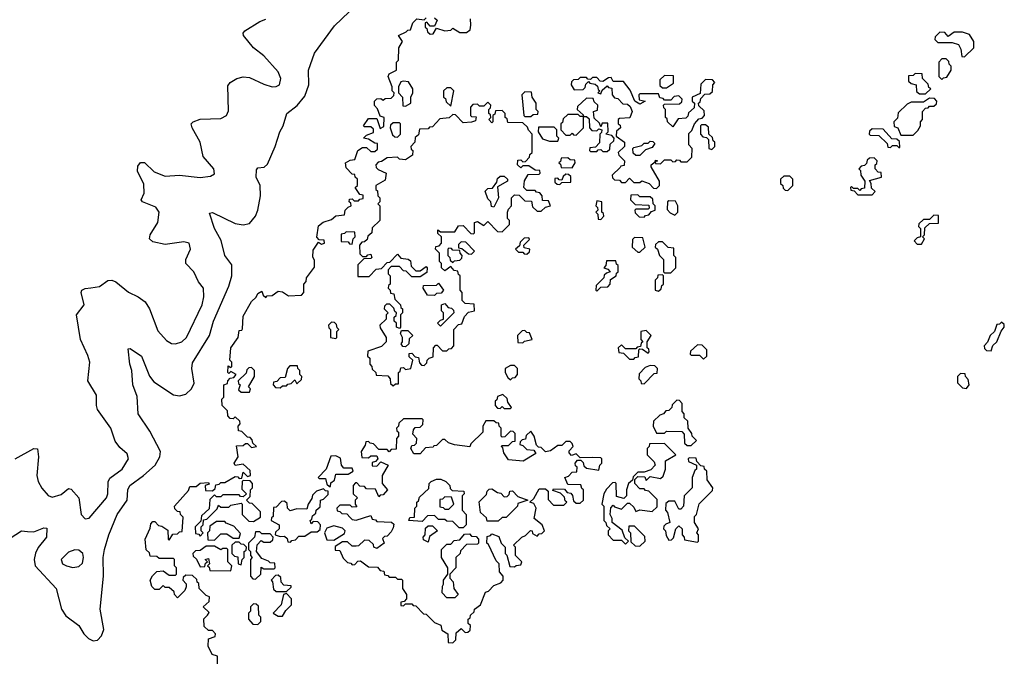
# Model space of a CAD drawing. Extents: x 2494118 to 2687960, y 757339 to 915227.
# Tile 362 of 364: x 2661837 to 2666628, y 909115 to 912211. Entities that reach past the tile are written whole.
import ezdxf

# ---------------------------------------------------------------- set-up
doc = ezdxf.new("R2010")
doc.units = 0

msp = doc.modelspace()

# ---------------------------------------------------------------- linework, layer by layer
at = {"layer": '0CON20XD'}
for points in [[(2661789.8, 909690.2), (2661845, 909724.4), (2661875, 909721.8), (2661905, 909721.1), (2661955, 909739.6), (2661968.3, 909738.3), (2661967.9, 909695), (2661926, 909644), (2661913.6, 909616.4), (2661906.7, 909585), (2661912.5, 909555), (2662014.1, 909445), (2662040.6, 909345), (2662061.2, 909311.2), (2662124.6, 909265), (2662149.2, 909225), (2662172, 909202), (2662195, 909190.5), (2662215, 909193.4), (2662235.2, 909214.9), (2662245.6, 909245), (2662228.4, 909345), (2662244.2, 909504.2), (2662242.5, 909595), (2662248.9, 909635), (2662270.3, 909705), (2662311.4, 909805), (2662359.2, 909875), (2662363.9, 909925), (2662372.3, 909945), (2662439.5, 909995), (2662496.6, 910045), (2662518.9, 910085), (2662521.8, 910111.8), (2662469.7, 910209.7), (2662413.5, 910295), (2662409.3, 910379.3), (2662386.7, 910435), (2662382.7, 910505), (2662372.9, 910535), (2662365, 910610), (2662375, 910612.5), (2662429.2, 910575), (2662467.8, 910477.8), (2662490, 910450), (2662585, 910386.8), (2662615, 910381.5), (2662645, 910389.6), (2662672.9, 910415), (2662686.2, 910443.8), (2662673.8, 910515), (2662677.1, 910542.9), (2662760.3, 910675), (2662779.7, 910745), (2662854.7, 910915), (2662870, 910965), (2662869.6, 911019.6), (2662835.7, 911065), (2662817.4, 911137.4), (2662784.5, 911195), (2662760.4, 911269.5), (2662775, 911273.8), (2662885, 911220), (2662925, 911213.2), (2662955, 911220.5), (2662983.9, 911256.1), (2662995.6, 911284.3), (2663008, 911355), (2663006.4, 911405), (2662987.8, 911445), (2662989.2, 911480.8), (2662995, 911490), (2663025.8, 911494.2), (2663042.3, 911507.7), (2663080, 911595), (2663102.2, 911665), (2663119.2, 911695), (2663137.5, 911755), (2663187, 911793), (2663225, 911839.4), (2663243.2, 911895), (2663241.5, 911965), (2663272.1, 912047.9), (2663369, 912181), (2663440.2, 912249.8)], [(2661815, 910074.7), (2661905, 910125.4), (2661923.4, 910123.4), (2661927.6, 910085), (2661919.6, 909995), (2661927.1, 909965), (2661945, 909933.3), (2661975, 909896.9), (2661995, 909888.8), (2662038.8, 909901.2), (2662075, 909931.4), (2662087.6, 909927.6), (2662123.9, 909885), (2662136.2, 909805), (2662155, 909783.8), (2662175, 909786), (2662258.6, 909885), (2662265.2, 909905), (2662267.2, 909962.8), (2662275, 909981.8), (2662335, 910025.9), (2662367.1, 910075), (2662360, 910100), (2662325, 910130.8), (2662301.9, 910161.9), (2662280, 910225), (2662215.9, 910315), (2662210, 910335), (2662211.1, 910385), (2662168.8, 910455), (2662177.4, 910545), (2662168.3, 910578.3), (2662132.9, 910655), (2662113.6, 910775), (2662150.5, 910825), (2662135.4, 910885), (2662138.9, 910895), (2662156.2, 910903.8), (2662183.2, 910906.7), (2662225.9, 910914.1), (2662265, 910942.5), (2662285, 910943.6), (2662305, 910935.5), (2662366.6, 910886.6), (2662413.6, 910863.6), (2662448.1, 910838.1), (2662467.9, 910805), (2662508.5, 910698.5), (2662551, 910651), (2662575, 910636.7), (2662595, 910634.1), (2662625.9, 910644.1), (2662648, 910665), (2662725, 910824.4), (2662732.7, 910862.7), (2662731.2, 910905), (2662706.6, 910936.6), (2662684.7, 910985), (2662645.3, 911025), (2662645.3, 911045), (2662668.2, 911095), (2662661.4, 911125), (2662635, 911130.3), (2662545, 911117.5), (2662485, 911131.5), (2662468.1, 911145), (2662472.3, 911165), (2662508.9, 911225), (2662515.9, 911275), (2662499.2, 911299.2), (2662434, 911325), (2662428.5, 911335), (2662442.5, 911367.5), (2662441, 911411), (2662410.5, 911475), (2662411.9, 911498.1), (2662425, 911517.3), (2662445, 911516.2), (2662491.4, 911471.4), (2662545, 911450.3), (2662615.2, 911454.8), (2662715, 911443.7), (2662765, 911450), (2662785, 911461.2), (2662781.1, 911485), (2662730.5, 911545), (2662715.6, 911615.6), (2662675.4, 911685), (2662671.1, 911705), (2662680.8, 911715), (2662715, 911727.9), (2662815, 911730.8), (2662843.6, 911745), (2662852.3, 911767.6), (2662850.4, 911889.6), (2662860.8, 911905), (2662894.3, 911925.7), (2662925, 911932.4), (2662955, 911930), (2663025, 911896.9), (2663065, 911885.3), (2663085, 911885.4), (2663100.9, 911895), (2663107.7, 911925), (2663095, 911957.3), (2663025, 912035.4), (2662974, 912074), (2662925.4, 912135), (2662924.5, 912145), (2662932.9, 912157.1), (2663005, 912201.9), (2663035, 912212.9)], [(2662800, 909065), (2662800, 909115), (2662773.6, 909123.6), (2662753.3, 909165), (2662755, 909200), (2662788.3, 909211.7), (2662790, 909225), (2662775, 909240), (2662755, 909240), (2662735, 909260), (2662733.6, 909296.4), (2662750, 909315), (2662758.3, 909328.3), (2662730, 909355), (2662758.3, 909381.7), (2662760, 909405), (2662745, 909410), (2662710, 909445), (2662708.3, 909468.3), (2662700, 909475), (2662698.3, 909488.3), (2662678.3, 909508.3), (2662645, 909510), (2662631.7, 909498.3), (2662630, 909485), (2662647, 909467), (2662647, 909453), (2662640, 909435), (2662605, 909400), (2662590, 909415), (2662588.3, 909428.3), (2662565, 909450), (2662545, 909450), (2662535, 909460), (2662515, 909440), (2662495, 909440), (2662480, 909455), (2662472.5, 909485), (2662483.6, 909506.4), (2662505, 909527.5), (2662535, 909530), (2662565, 909510), (2662595, 909510), (2662600, 909515), (2662600, 909545), (2662590, 909555), (2662590, 909585), (2662585, 909590), (2662515, 909590), (2662505, 909600), (2662471.7, 909601.7), (2662468.3, 909618.3), (2662453, 909633), (2662447.5, 909685), (2662471.7, 909738.3), (2662475, 909760), (2662485, 909770), (2662495, 909770), (2662511.7, 909751.7), (2662528.3, 909748.3), (2662558.3, 909728.3), (2662560, 909685), (2662565, 909680), (2662581.7, 909708.3), (2662605, 909710), (2662615, 909720), (2662628.3, 909721.7), (2662631.7, 909791.7), (2662620, 909805), (2662618.3, 909818.3), (2662605, 909820), (2662591.7, 909831.7), (2662590, 909845), (2662658.3, 909921.7), (2662665, 909940), (2662695, 909940), (2662715, 909956.7), (2662755, 909960), (2662758.3, 909951.7), (2662740, 909945), (2662741.7, 909921.7), (2662775, 909920), (2662788.3, 909931.7), (2662791.7, 909948.3), (2662808.3, 909951.7), (2662815, 909960), (2662835, 909960), (2662885, 909990), (2662898.3, 909988.3), (2662905, 909980), (2662918.3, 909981.7), (2662925, 910010), (2662945, 909990), (2662960, 909995), (2662958.3, 910018.3), (2662925, 910050), (2662885, 910042.5), (2662880, 910055), (2662900, 910085), (2662891.7, 910138.3), (2662925, 910140), (2662935, 910150), (2662945, 910150), (2662965, 910130), (2662990, 910135), (2662971.7, 910151.7), (2662968.3, 910168.3), (2662958.3, 910178.3), (2662945, 910180), (2662918.3, 910208.3), (2662901.7, 910211.7), (2662900, 910235), (2662910, 910245), (2662908.3, 910258.3), (2662885, 910280), (2662875, 910270), (2662861.7, 910271.7), (2662850, 910285), (2662848.3, 910308.3), (2662822.5, 910335), (2662820, 910365), (2662830, 910375), (2662830, 910435), (2662848.3, 910441.7), (2662850, 910455), (2662861.7, 910468.3), (2662878.3, 910471.7), (2662890, 910485), (2662865, 910500), (2662855, 910490), (2662850, 910495), (2662851.7, 910528.3), (2662865, 910520), (2662870, 910525), (2662870, 910545), (2662860, 910555), (2662864.2, 910615), (2662900, 910665), (2662905, 910700), (2662918.3, 910701.7), (2662921.7, 910708.3), (2662925, 910770), (2662965, 910840), (2662988.3, 910861.7), (2662995, 910880), (2663015, 910890), (2663021.7, 910871.7), (2663035, 910860), (2663041.7, 910868.3), (2663065, 910870), (2663095, 910890), (2663115, 910887.5), (2663145, 910867.5), (2663208.3, 910871.7), (2663220, 910885), (2663220, 910925), (2663231.7, 910938.3), (2663232.5, 910955), (2663271.7, 911008.3), (2663271.7, 911041.7), (2663263.6, 911056.4), (2663265, 911090), (2663291.7, 911128.3), (2663305, 911120), (2663320, 911125), (2663318.3, 911138.3), (2663295, 911140), (2663283, 911153), (2663291.7, 911208.3), (2663313, 911227), (2663355, 911240), (2663375, 911257.5), (2663418.3, 911261.7), (2663420, 911285), (2663435, 911300), (2663450, 911305), (2663448.3, 911318.3), (2663440, 911325), (2663441.7, 911338.3), (2663455, 911340), (2663465, 911330), (2663485, 911330), (2663491.7, 911338.3), (2663508.3, 911341.7), (2663508.3, 911358.3), (2663491.7, 911361.7), (2663470, 911395), (2663480, 911405), (2663480, 911435), (2663470, 911445), (2663468.3, 911458.3), (2663455, 911460), (2663425, 911490), (2663422.5, 911515), (2663445, 911527.5), (2663468.3, 911531.7), (2663482.5, 911575), (2663505, 911590), (2663525, 911590), (2663545, 911570), (2663565, 911570), (2663578.3, 911581.7), (2663578.3, 911608.3), (2663565, 911610), (2663535, 911630), (2663510, 911635), (2663525, 911650), (2663558.3, 911661.7), (2663558.3, 911678.3), (2663545, 911690), (2663515, 911690), (2663510, 911695), (2663535, 911730), (2663575, 911730), (2663591.7, 911681.7), (2663608.3, 911691.7), (2663610, 911735), (2663591.7, 911741.7), (2663578.3, 911778.3), (2663563.6, 911793.6), (2663563.3, 911815), (2663575, 911826.7), (2663595, 911827.5), (2663605, 911820), (2663615, 911827.5), (2663645, 911830), (2663658.3, 911841.7), (2663660, 911855), (2663650, 911865), (2663650, 911885), (2663630, 911935), (2663635, 911947.5), (2663670, 911965), (2663670, 912005), (2663680, 912015), (2663682.5, 912075), (2663700, 912105), (2663680, 912135), (2663718.3, 912151.7), (2663725, 912160), (2663738.3, 912161.7), (2663750, 912195), (2663770, 912215), (2663805, 912210), (2663815, 912220)], [(2663855, 912220), (2663868.3, 912208.3), (2663855, 912180), (2663835, 912180), (2663818.3, 912198.3), (2663810, 912195), (2663810, 912175), (2663818.3, 912168.3), (2663821.7, 912151.7), (2663835, 912140), (2663848.3, 912141.7), (2663865, 912170), (2663905, 912157.5), (2663935, 912160), (2663945, 912170), (2663978.3, 912148.3), (2664011.7, 912148.3), (2664028.3, 912161.7), (2664032.5, 912185), (2664030, 912215)], [(2666435, 912030), (2666480, 912075), (2666480, 912105), (2666458.3, 912138.3), (2666425, 912150), (2666385, 912150), (2666355, 912130), (2666338.3, 912148.3), (2666315, 912150), (2666291.7, 912128.3), (2666290, 912115), (2666305, 912100), (2666375, 912100), (2666405, 912090), (2666417, 912067), (2666421.7, 912031.7), (2666435, 912030)], [(2666325, 911920), (2666331.7, 911928.3), (2666348.3, 911931.7), (2666370, 911965), (2666370, 911985), (2666360, 911995), (2666358.3, 912008.3), (2666345, 912020), (2666325, 912020), (2666310, 912005), (2666310, 911935), (2666325, 911920)], [(2663715, 911790), (2663740, 911805), (2663740, 911835), (2663750, 911855), (2663750, 911875), (2663728.3, 911908.3), (2663705, 911912.5), (2663691.7, 911908.3), (2663680, 911885), (2663680, 911855), (2663700, 911835), (2663701.7, 911791.7), (2663715, 911790)], [(2664935, 911390), (2664950, 911405), (2664950, 911425), (2664910, 911495), (2664910, 911505), (2664930, 911520), (2664931.7, 911528.3), (2664940, 911525), (2664930, 911520), (2664931.7, 911511.7), (2664955, 911510), (2664975, 911530), (2665005, 911530), (2665015, 911520), (2665028.3, 911521.7), (2665035, 911530), (2665048.3, 911528.3), (2665055, 911520), (2665085, 911520), (2665108.3, 911541.7), (2665110, 911585), (2665092.5, 911602.5), (2665093, 911657), (2665108.3, 911671.7), (2665120, 911705), (2665131.7, 911718.3), (2665141.7, 911728.3), (2665158.3, 911731.7), (2665170, 911745), (2665168.3, 911768.3), (2665141.7, 911791.7), (2665140, 911805), (2665148.3, 911811.7), (2665151.7, 911828.3), (2665171.7, 911848.3), (2665195, 911850), (2665208.3, 911861.7), (2665210, 911895), (2665220, 911905), (2665208.3, 911918.3), (2665175, 911920), (2665151.7, 911898.3), (2665148.3, 911851.7), (2665110, 911835), (2665110, 911815), (2665120, 911805), (2665118.3, 911781.7), (2665091.7, 911758.3), (2665088.3, 911741.7), (2665078.3, 911731.7), (2665041.7, 911728.3), (2665015, 911690), (2664990, 911715), (2664988.3, 911728.3), (2664980, 911735), (2664980, 911775), (2664971.7, 911781.7), (2664970, 911795), (2664975, 911800), (2665048.3, 911801.7), (2665058.3, 911811.7), (2665060, 911825), (2665045, 911840), (2665021.7, 911838.3), (2665005, 911820), (2664975, 911820), (2664968.3, 911828.3), (2664951.7, 911831.7), (2664945, 911850), (2664855, 911850), (2664850, 911845), (2664851.7, 911821.7), (2664880, 911815), (2664855, 911800), (2664830, 911815), (2664808.3, 911868.3), (2664775, 911910), (2664725, 911910), (2664715, 911930), (2664701.7, 911928.3), (2664675, 911910), (2664661.7, 911911.7), (2664645, 911930), (2664625, 911930), (2664615, 911920), (2664601.7, 911921.7), (2664595, 911930), (2664565, 911930), (2664555, 911920), (2664531.7, 911918.3), (2664521.7, 911908.3), (2664520, 911895), (2664535, 911870), (2664578.3, 911871.7), (2664588.3, 911881.7), (2664591.7, 911898.3), (2664605, 911910), (2664611.7, 911901.7), (2664637.5, 911897.5), (2664648.3, 911888.3), (2664651.7, 911871.7), (2664660, 911865), (2664650, 911855), (2664665, 911850), (2664671.7, 911868.3), (2664695, 911890), (2664701.7, 911881.7), (2664718.3, 911878.3), (2664720, 911845), (2664731.7, 911831.7), (2664748.3, 911828.3), (2664771.7, 911801.7), (2664795, 911800), (2664808.3, 911788.3), (2664817.5, 911765), (2664806.4, 911733.6), (2664755, 911730), (2664750, 911725), (2664750, 911705), (2664758.3, 911698.3), (2664760, 911685), (2664741.7, 911668.3), (2664740, 911645), (2664780, 911615), (2664780, 911595), (2664750, 911565), (2664751.7, 911551.7), (2664780, 911525), (2664778.3, 911501.7), (2664761.7, 911498.3), (2664758.3, 911491.7), (2664720, 911455), (2664721.7, 911441.7), (2664731.7, 911431.7), (2664755, 911430), (2664765, 911420), (2664785, 911420), (2664805, 911440), (2664825, 911420), (2664855, 911420), (2664865, 911427.5), (2664900, 911415), (2664921.7, 911391.7), (2664935, 911390)], [(2664985, 911880), (2665018.3, 911901.7), (2665018.3, 911938.3), (2664975, 911940), (2664951.7, 911918.3), (2664951.7, 911891.7), (2664965, 911880), (2664985, 911880)], [(2666245, 911850), (2666270, 911875), (2666261.7, 911881.7), (2666258.3, 911898.3), (2666230, 911925), (2666228.3, 911948.3), (2666195, 911950), (2666185, 911940), (2666161.7, 911938.3), (2666161.7, 911911.7), (2666175, 911900), (2666200, 911895), (2666201.7, 911861.7), (2666215, 911850), (2666245, 911850)], [(2663935, 911790), (2663950, 911865), (2663935, 911880), (2663915, 911880), (2663900, 911865), (2663900, 911835), (2663908.3, 911828.3), (2663911.7, 911811.7), (2663935, 911790)], [(2664325, 911740), (2664335, 911750), (2664358.3, 911751.7), (2664360, 911765), (2664350, 911775), (2664350, 911805), (2664330, 911835), (2664328.3, 911858.3), (2664295, 911860), (2664280, 911845), (2664290, 911745), (2664295, 911740), (2664325, 911740)], [(2664695, 911570), (2664708.3, 911581.7), (2664710, 911605), (2664728.3, 911621.7), (2664730, 911635), (2664718.3, 911648.3), (2664690, 911655), (2664700, 911665), (2664698.3, 911708.3), (2664671.7, 911708.3), (2664665, 911690), (2664658.3, 911708.3), (2664631.7, 911731.7), (2664630, 911765), (2664648.3, 911771.7), (2664650, 911795), (2664631.7, 911811.7), (2664628.3, 911828.3), (2664595, 911830), (2664551.7, 911788.3), (2664550, 911775), (2664578.3, 911748.3), (2664580, 911740), (2664595, 911740), (2664608.3, 911728.3), (2664610, 911685), (2664621.7, 911671.7), (2664645, 911670), (2664655, 911680), (2664670, 911675), (2664668.3, 911661.7), (2664660, 911655), (2664658.3, 911611.7), (2664638.3, 911591.7), (2664611.7, 911588.3), (2664610, 911575), (2664615, 911570), (2664645, 911570), (2664651.7, 911578.3), (2664665, 911580), (2664675, 911570), (2664695, 911570)], [(2666185, 911650), (2666208.3, 911671.7), (2666220, 911695), (2666220, 911715), (2666230, 911725), (2666230, 911765), (2666245, 911780), (2666258.3, 911781.7), (2666265, 911790), (2666285, 911790), (2666298.3, 911801.7), (2666300, 911815), (2666288.3, 911828.3), (2666265, 911830), (2666235, 911810), (2666175, 911810), (2666155, 911800), (2666111.7, 911758.3), (2666108.3, 911731.7), (2666090, 911715), (2666091.7, 911691.7), (2666110, 911685), (2666125, 911650), (2666185, 911650)], [(2663655, 910430), (2663665, 910440), (2663680, 910440), (2663680, 910495), (2663688.3, 910501.7), (2663691.7, 910518.3), (2663705, 910520), (2663715, 910510), (2663740, 910515), (2663750, 910555), (2663731.7, 910571.7), (2663731.7, 910588.3), (2663745, 910590), (2663761.7, 910571.7), (2663778.3, 910568.3), (2663781.7, 910541.7), (2663791.7, 910531.7), (2663805, 910530), (2663818.3, 910541.7), (2663820, 910555), (2663830, 910565), (2663848.3, 910571.7), (2663850, 910615), (2663861.7, 910628.3), (2663868.3, 910628.3), (2663895, 910600), (2663915, 910600), (2663925, 910610), (2663938.3, 910611.7), (2663950, 910625), (2663950, 910705), (2663971.7, 910728.3), (2663988.3, 910731.7), (2664001.7, 910768.3), (2664021.7, 910788.3), (2664050, 910795), (2664048.3, 910828.3), (2664005, 910830), (2663990, 910845), (2663990, 910885), (2663980, 910895), (2663980, 910965), (2663971.7, 910971.7), (2663968.3, 910988.3), (2663951.7, 910991.7), (2663935, 911010), (2663905, 910990), (2663890, 911005), (2663890, 911025), (2663880, 911035), (2663880, 911075), (2663860, 911095), (2663861.7, 911108.3), (2663878.3, 911111.7), (2663890, 911125), (2663890, 911155), (2663871.7, 911171.7), (2663871.7, 911188.3), (2663885, 911180), (2663955, 911180), (2663971.7, 911208.3), (2663995, 911210), (2664031.7, 911171.7), (2664045, 911170), (2664050, 911175), (2664050, 911225), (2664065, 911230), (2664095, 911210), (2664115, 911230), (2664161.7, 911181.7), (2664185, 911180), (2664220, 911215), (2664220, 911235), (2664210, 911245), (2664210, 911275), (2664215, 911290), (2664230, 911305), (2664230, 911345), (2664245, 911360), (2664267, 911357), (2664295, 911330), (2664328.3, 911328.3), (2664331.7, 911301.7), (2664355, 911280), (2664375, 911280), (2664395, 911300), (2664420, 911305), (2664410, 911330), (2664381.7, 911331.7), (2664380, 911355), (2664368.3, 911368.3), (2664351.7, 911371.7), (2664345, 911380), (2664305, 911380), (2664290, 911395), (2664293, 911427), (2664311.7, 911458.3), (2664365, 911460), (2664370, 911465), (2664368.3, 911478.3), (2664345, 911480), (2664315, 911500), (2664285, 911500), (2664275, 911490), (2664260, 911505), (2664261.7, 911528.3), (2664275, 911530), (2664285, 911520), (2664298.3, 911521.7), (2664318.3, 911541.7), (2664320, 911555), (2664330, 911565), (2664330, 911655), (2664313, 911673), (2664308.3, 911688.3), (2664285, 911710), (2664211.7, 911711.7), (2664208.3, 911728.3), (2664200, 911735), (2664200, 911755), (2664185, 911770), (2664151.7, 911768.3), (2664148.3, 911751.7), (2664140, 911745), (2664140, 911715), (2664135, 911710), (2664120, 911725), (2664130, 911735), (2664128.3, 911748.3), (2664120, 911755), (2664120, 911775), (2664128.3, 911781.7), (2664130, 911795), (2664115, 911810), (2664095, 911790), (2664075, 911790), (2664065, 911800), (2664041.7, 911798.3), (2664030, 911785), (2664030, 911745), (2664035, 911740), (2664058.3, 911738.3), (2664055, 911720), (2664035, 911712.5), (2663995, 911710), (2663958.3, 911748.3), (2663945, 911750), (2663927, 911733), (2663881.7, 911728.3), (2663845, 911690), (2663831.7, 911688.3), (2663825, 911680), (2663781.7, 911678.3), (2663778.3, 911651.7), (2663761.7, 911638.3), (2663760, 911615), (2663740, 911595), (2663741.7, 911581.7), (2663750, 911575), (2663748.3, 911551.7), (2663715, 911530), (2663685, 911532.5), (2663675, 911542.5), (2663625, 911540), (2663598.3, 911521.7), (2663581.7, 911518.3), (2663570, 911505), (2663571.7, 911491.7), (2663581.7, 911481.7), (2663620, 911465), (2663615, 911430), (2663570, 911405), (2663570, 911385), (2663578.3, 911378.3), (2663580, 911355), (2663590, 911345), (2663590, 911325), (2663580, 911315), (2663590, 911305), (2663590, 911235), (2663551.7, 911198.3), (2663550, 911175), (2663531.7, 911158.3), (2663528.3, 911141.7), (2663515, 911130), (2663501.7, 911128.3), (2663490, 911115), (2663491.7, 911071.7), (2663505, 911060), (2663525, 911060), (2663531.7, 911068.3), (2663545, 911070), (2663550, 911055), (2663545, 911050), (2663511.7, 911048.3), (2663481.7, 911018.3), (2663481.7, 910961.7), (2663538.3, 910961.7), (2663571.7, 910998.3), (2663598.3, 911001.7), (2663625, 911030), (2663638.3, 911031.7), (2663675, 911070), (2663691.7, 911051.7), (2663727, 911047), (2663738.3, 911038.3), (2663741.7, 911011.7), (2663765, 910990), (2663785, 910990), (2663815, 911010), (2663820, 911005), (2663818.3, 910981.7), (2663785, 910960), (2663745, 910960), (2663718.3, 910988.3), (2663705, 910990), (2663685, 911010), (2663645, 911010), (2663630, 910995), (2663630, 910975), (2663640, 910965), (2663640, 910925), (2663631.7, 910918.3), (2663630, 910905), (2663640, 910895), (2663641.7, 910881.7), (2663658.3, 910878.3), (2663661.7, 910851.7), (2663690, 910825), (2663691.7, 910811.7), (2663700, 910805), (2663700, 910785), (2663690, 910775), (2663690, 910715), (2663685, 910710), (2663670, 910715), (2663670, 910735), (2663660, 910745), (2663660, 910765), (2663668.3, 910771.7), (2663670, 910785), (2663661.7, 910791.7), (2663658.3, 910808.3), (2663638.3, 910828.3), (2663621.7, 910828.3), (2663611.7, 910818.3), (2663610, 910805), (2663630, 910785), (2663620, 910775), (2663620, 910755), (2663590, 910725), (2663591.7, 910711.7), (2663620, 910665), (2663620, 910645), (2663598.3, 910621.7), (2663531.7, 910598.3), (2663530, 910575), (2663540, 910565), (2663540, 910535), (2663550, 910525), (2663551.7, 910511.7), (2663570, 910495), (2663571.7, 910481.7), (2663628.3, 910478.3), (2663640, 910465), (2663641.7, 910441.7), (2663655, 910430)], [(2664545, 911650), (2664580, 911685), (2664580, 911740), (2664565, 911740), (2664555, 911750), (2664505, 911750), (2664481.7, 911728.3), (2664478.3, 911711.7), (2664470, 911705), (2664470, 911675), (2664495, 911650), (2664515, 911650), (2664525, 911660), (2664531.7, 911651.7), (2664545, 911650)], [(2663675, 911640), (2663690, 911655), (2663690, 911705), (2663685, 911710), (2663655, 911710), (2663641.7, 911698.3), (2663640, 911685), (2663651.7, 911651.7), (2663661.7, 911641.7), (2663675, 911640)], [(2664455, 911620), (2664460, 911635), (2664450, 911645), (2664450, 911675), (2664438.3, 911688.3), (2664361.7, 911688.3), (2664360, 911665), (2664381.7, 911631.7), (2664415, 911620), (2664455, 911620)], [(2665205, 911580), (2665220, 911595), (2665220, 911615), (2665211.7, 911621.7), (2665208.3, 911638.3), (2665190, 911655), (2665188.3, 911688.3), (2665175, 911700), (2665155, 911700), (2665150, 911695), (2665150, 911655), (2665161.7, 911641.7), (2665178.3, 911638.3), (2665188.3, 911628.3), (2665190, 911585), (2665205, 911580)], [(2666120, 911590), (2666118.3, 911618.3), (2666105, 911630), (2666081.7, 911631.7), (2666038.3, 911678.3), (2665985, 911680), (2665971.7, 911668.3), (2665970, 911655), (2665975, 911650), (2666018.3, 911648.3), (2666058.3, 911608.3), (2666061.7, 911591.7), (2666075, 911590), (2666085, 911600), (2666105, 911600), (2666115, 911590), (2666120, 911590)], [(2664855, 911550), (2664835, 911550), (2664821.7, 911561.7), (2664820, 911585), (2664825, 911590), (2664865, 911600), (2664875, 911610), (2664895, 911610), (2664905, 911620), (2664918.3, 911618.3), (2664928.3, 911608.3), (2664915, 911590), (2664881.7, 911578.3), (2664855, 911550)], [(2664525, 911490), (2664540, 911515), (2664538.3, 911528.3), (2664515, 911530), (2664505, 911540), (2664471.7, 911538.3), (2664468.3, 911521.7), (2664460, 911515), (2664468.3, 911508.3), (2664471.7, 911491.7), (2664525, 911490)], [(2665985, 911360), (2666000, 911375), (2665981.7, 911391.7), (2665980, 911415), (2665971.7, 911428.3), (2666030, 911445), (2666028.3, 911468.3), (2666015, 911470), (2666000, 911485), (2666000, 911505), (2666008.3, 911511.7), (2666010, 911525), (2665995, 911540), (2665971.7, 911538.3), (2665961.7, 911528.3), (2665958.3, 911511.7), (2665948.3, 911501.7), (2665931.7, 911498.3), (2665920, 911485), (2665928.3, 911478.3), (2665930, 911455), (2665950, 911425), (2665948.3, 911391.7), (2665931.7, 911388.3), (2665925, 911380), (2665915, 911390), (2665895, 911390), (2665885, 911400), (2665880, 911395), (2665881.7, 911381.7), (2665898.3, 911378.3), (2665915, 911360), (2665985, 911360)], [(2664145, 911300), (2664132.5, 911302.5), (2664130, 911325), (2664115, 911340), (2664102.5, 911377.5), (2664115, 911390), (2664138.3, 911391.7), (2664158.3, 911421.7), (2664161.7, 911438.3), (2664175, 911450), (2664195, 911450), (2664210, 911435), (2664210, 911425), (2664161.7, 911398.3), (2664167.5, 911345), (2664145, 911300)], [(2664465, 911410), (2664475, 911420), (2664518.3, 911421.7), (2664518.3, 911448.3), (2664508.3, 911458.3), (2664495, 911460), (2664481.7, 911448.3), (2664475, 911430), (2664461.7, 911431.7), (2664455, 911440), (2664441.7, 911438.3), (2664441.7, 911421.7), (2664451.7, 911411.7), (2664465, 911410)], [(2665575, 911380), (2665600, 911405), (2665600, 911435), (2665585, 911450), (2665555, 911450), (2665540, 911435), (2665540, 911415), (2665550, 911405), (2665551.7, 911391.7), (2665561.7, 911381.7), (2665575, 911380)], [(2664875, 911250), (2664881.7, 911258.3), (2664898.3, 911261.7), (2664911.7, 911278.3), (2664930, 911285), (2664930, 911305), (2664920, 911315), (2664918.3, 911338.3), (2664905, 911350), (2664855, 911350), (2664845, 911360), (2664811.7, 911358.3), (2664810, 911335), (2664831.7, 911311.7), (2664898.3, 911308.3), (2664900, 911295), (2664895, 911290), (2664835, 911290), (2664830, 911285), (2664831.7, 911271.7), (2664851.7, 911251.7), (2664875, 911250)], [(2664665, 911240), (2664680, 911255), (2664678.3, 911268.3), (2664670, 911275), (2664670, 911325), (2664645, 911330), (2664640, 911305), (2664648.3, 911298.3), (2664650, 911285), (2664640, 911275), (2664650, 911265), (2664651.7, 911241.7), (2664665, 911240)], [(2665025, 911260), (2665040, 911275), (2665040, 911305), (2665028.3, 911328.3), (2664995, 911330), (2664990, 911325), (2664988.3, 911288.3), (2665001.7, 911271.7), (2665025, 911260)], [(2666225, 911120), (2666240, 911145), (2666230, 911155), (2666240, 911165), (2666241.7, 911198.3), (2666265, 911220), (2666308.3, 911221.7), (2666308.3, 911258.3), (2666285, 911260), (2666265, 911240), (2666235, 911240), (2666211.7, 911218.3), (2666210, 911205), (2666220, 911195), (2666220, 911155), (2666205, 911150), (2666190, 911135), (2666205, 911120), (2666225, 911120)], [(2663455, 911120), (2663460, 911145), (2663470, 911155), (2663468.3, 911178.3), (2663425, 911180), (2663418.3, 911171.7), (2663401.7, 911168.3), (2663401.7, 911131.7), (2663435, 911130), (2663441.7, 911121.7), (2663455, 911120)], [(2664305, 911070), (2664318.3, 911081.7), (2664320, 911095), (2664291.7, 911101.7), (2664290, 911115), (2664318.3, 911141.7), (2664315, 911150), (2664291.7, 911148.3), (2664271.7, 911128.3), (2664268.3, 911111.7), (2664250, 911095), (2664265, 911080), (2664285, 911080), (2664291.7, 911071.7), (2664305, 911070)], [(2664855, 911080), (2664880, 911105), (2664870, 911150), (2664828.3, 911151.7), (2664818.3, 911141.7), (2664817.5, 911105), (2664845, 911080), (2664855, 911080)], [(2663945, 911030), (2663952.5, 911037.5), (2663978.3, 911041.7), (2663988.3, 911051.7), (2663990, 911065), (2663980, 911075), (2663978.3, 911088.3), (2663945, 911090), (2663938.3, 911098.3), (2663925, 911100), (2663920, 911095), (2663920, 911065), (2663930, 911055), (2663931.7, 911041.7), (2663945, 911030)], [(2664035, 911070), (2664050, 911085), (2664008.3, 911128.3), (2663985, 911130), (2663971.7, 911118.3), (2663971.7, 911101.7), (2663988.3, 911098.3), (2664021.7, 911071.7), (2664035, 911070)], [(2665005, 910980), (2665030, 911005), (2665030, 911055), (2665020, 911065), (2665020, 911100), (2664993, 911103), (2664965, 911130), (2664945, 911130), (2664931.7, 911118.3), (2664930, 911105), (2664940, 911095), (2664950, 911065), (2664970, 911045), (2664970, 910985), (2664975, 910980), (2665005, 910980)], [(2664645, 910890), (2664665, 910910), (2664698.3, 910911.7), (2664710, 910925), (2664711.7, 910948.3), (2664740, 910965), (2664741.7, 910978.3), (2664750, 910985), (2664750, 911015), (2664741.7, 911021.7), (2664738.3, 911038.3), (2664691.7, 911038.3), (2664690, 911015), (2664680, 911005), (2664698.3, 910998.3), (2664710, 910985), (2664691.7, 910978.3), (2664681.7, 910968.3), (2664680, 910955), (2664641.7, 910918.3), (2664640, 910895), (2664645, 910890)], [(2664945, 910890), (2664958.3, 910901.7), (2664961.7, 910918.3), (2664970, 910925), (2664970, 910965), (2664965, 910970), (2664941.7, 910968.3), (2664940, 910955), (2664930, 910945), (2664930, 910895), (2664945, 910890)], [(2663855, 910870), (2663821.7, 910871.7), (2663800, 910905), (2663801.7, 910918.3), (2663865, 910920), (2663875, 910930), (2663900, 910895), (2663888.3, 910881.7), (2663865, 910880), (2663855, 910870)], [(2663885, 910720), (2663870, 910735), (2663885, 910750), (2663900, 910755), (2663900, 910785), (2663890, 910795), (2663890, 910825), (2663905, 910830), (2663921.7, 910811.7), (2663938.3, 910808.3), (2663948.3, 910798.3), (2663950, 910785), (2663885, 910720)], [(2663375, 910660), (2663380, 910665), (2663380, 910695), (2663390, 910705), (2663381.7, 910711.7), (2663378.3, 910728.3), (2663368.3, 910738.3), (2663355, 910740), (2663340, 910725), (2663341.7, 910711.7), (2663350, 910705), (2663350, 910665), (2663375, 910660)], [(2666565, 910600), (2666573, 910627), (2666592.5, 910645), (2666613, 910697), (2666627.5, 910715), (2666628.3, 910728.3), (2666615, 910740), (2666605, 910730), (2666591.7, 910728.3), (2666580, 910695), (2666560, 910675), (2666547, 910643), (2666530, 910625), (2666531.7, 910611.7), (2666541.7, 910601.7), (2666565, 910600)], [(2663715, 910620), (2663701.7, 910621.7), (2663692.5, 910635), (2663700, 910645), (2663700, 910665), (2663690, 910685), (2663695, 910700), (2663725, 910700), (2663750, 910675), (2663731.7, 910658.3), (2663730, 910635), (2663715, 910620)], [(2664285, 910640), (2664293, 910647), (2664330, 910655), (2664318.3, 910688.3), (2664305, 910690), (2664295, 910700), (2664281.7, 910698.3), (2664260, 910675), (2664261.7, 910641.7), (2664285, 910640)], [(2664825, 910560), (2664831.7, 910568.3), (2664848.3, 910571.7), (2664850, 910605), (2664855, 910610), (2664868.3, 910608.3), (2664895, 910590), (2664900, 910595), (2664898.3, 910608.3), (2664890, 910615), (2664890, 910645), (2664910, 910675), (2664885, 910700), (2664860, 910695), (2664860, 910655), (2664870, 910645), (2664861.7, 910638.3), (2664858.3, 910621.7), (2664841.7, 910618.3), (2664835, 910610), (2664785, 910610), (2664765, 910630), (2664750, 910615), (2664751.7, 910591.7), (2664775, 910590), (2664805, 910560), (2664825, 910560)], [(2665165, 910560), (2665180, 910575), (2665180, 910605), (2665158.3, 910628.3), (2665135, 910630), (2665101.7, 910598.3), (2665100, 910585), (2665105, 910580), (2665145, 910580), (2665165, 910560)], [(2663105, 910420), (2663115, 910430), (2663135, 910430), (2663141.7, 910438.3), (2663158.3, 910441.7), (2663175, 910460), (2663185, 910440), (2663208.3, 910461.7), (2663210, 910475), (2663200, 910485), (2663200, 910505), (2663190, 910515), (2663188.3, 910528.3), (2663151.7, 910528.3), (2663140, 910515), (2663128.3, 910471.7), (2663105, 910470), (2663088.3, 910451.7), (2663071.7, 910448.3), (2663070, 910435), (2663081.7, 910421.7), (2663105, 910420)], [(2664225, 910460), (2664235, 910470), (2664248.3, 910471.7), (2664260, 910485), (2664260, 910515), (2664245, 910530), (2664225, 910530), (2664200, 910515), (2664200, 910495), (2664211.7, 910471.7), (2664225, 910460)], [(2664875, 910440), (2664925, 910490), (2664938.3, 910491.7), (2664940, 910515), (2664928.3, 910528.3), (2664905, 910530), (2664880, 910520), (2664851.7, 910488.3), (2664850, 910465), (2664860, 910455), (2664861.7, 910441.7), (2664875, 910440)], [(2662955, 910400), (2662960, 910415), (2662950, 910425), (2662980, 910475), (2662980, 910505), (2662965, 910520), (2662951.7, 910518.3), (2662941.7, 910508.3), (2662938.3, 910491.7), (2662900, 910455), (2662901.7, 910441.7), (2662910, 910435), (2662901.7, 910411.7), (2662915, 910400), (2662955, 910400)], [(2666445, 910417.5), (2666456.7, 910435), (2666451.7, 910461.7), (2666440, 910475), (2666438.3, 910488.3), (2666415, 910490), (2666400, 910475), (2666400, 910445), (2666425, 910420), (2666445, 910417.5)], [(2664225, 910320), (2664230, 910325), (2664211.7, 910351.7), (2664208.3, 910368.3), (2664188.3, 910388.3), (2664161.7, 910378.3), (2664158.3, 910361.7), (2664150, 910355), (2664150, 910335), (2664161.7, 910321.7), (2664175, 910320), (2664185, 910330), (2664195, 910320), (2664225, 910320)], [(2665105, 910140), (2665130, 910165), (2665110, 910185), (2665108.3, 910198.3), (2665090, 910225), (2665088.3, 910258.3), (2665070, 910275), (2665070, 910295), (2665060, 910305), (2665060, 910345), (2665048.3, 910358.3), (2665035, 910360), (2665011.7, 910338.3), (2665010, 910325), (2664995, 910310), (2664981.7, 910308.3), (2664970, 910295), (2664951.7, 910288.3), (2664921.7, 910258.3), (2664920, 910235), (2664935, 910200), (2664975, 910200), (2664985, 910210), (2665058.3, 910208.3), (2665070, 910195), (2665071.7, 910151.7), (2665085, 910140), (2665105, 910140)], [(2663945, 909180), (2663960, 909195), (2663961.7, 909228.3), (2663985, 909250), (2664005, 909230), (2664018.3, 909231.7), (2664028.3, 909241.7), (2664030, 909265), (2664020, 909275), (2664020, 909295), (2664028.3, 909301.7), (2664030, 909315), (2664048.3, 909331.7), (2664050, 909345), (2664080, 909365), (2664103.3, 909426.7), (2664118.3, 909431.7), (2664145, 909460), (2664178.3, 909471.7), (2664190, 909485), (2664190, 909505), (2664172.5, 909525), (2664170, 909565), (2664155, 909580), (2664118.3, 909658.3), (2664110, 909665), (2664111.7, 909698.3), (2664128.3, 909701.7), (2664135, 909710), (2664168.3, 909698.3), (2664180, 909665), (2664200, 909645), (2664200, 909615), (2664207, 909607), (2664221.7, 909551.7), (2664245, 909550), (2664253, 909557), (2664275, 909560), (2664280, 909575), (2664250, 909605), (2664250, 909645), (2664240, 909655), (2664280, 909695), (2664298.3, 909701.7), (2664323, 909727), (2664330, 909725), (2664331.7, 909711.7), (2664355, 909700), (2664365, 909710), (2664378.3, 909711.7), (2664390, 909725), (2664380, 909755), (2664340, 909785), (2664350, 909835), (2664338.3, 909858.3), (2664320, 909865), (2664338.3, 909881.7), (2664365, 909930), (2664395, 909930), (2664408.3, 909918.3), (2664408.3, 909878.3), (2664435, 909850), (2664485, 909850), (2664500, 909865), (2664491.7, 909871.7), (2664488.3, 909888.3), (2664468.3, 909908.3), (2664431.7, 909921.7), (2664435, 909930), (2664488.3, 909928.3), (2664501.7, 909911.7), (2664518.3, 909908.3), (2664527, 909897), (2664531.7, 909871.7), (2664545, 909860), (2664565, 909860), (2664580, 909875), (2664580, 909925), (2664571.7, 909931.7), (2664568.3, 909948.3), (2664505, 909950), (2664490, 909985), (2664508.3, 909991.7), (2664525, 910010), (2664548.3, 910011.7), (2664550, 910035), (2664541.7, 910041.7), (2664540, 910055), (2664551.7, 910068.3), (2664568.3, 910068.3), (2664578.3, 910058.3), (2664581.7, 910041.7), (2664595, 910030), (2664655, 910020), (2664660, 910045), (2664670, 910055), (2664670, 910075), (2664665, 910080), (2664625, 910082.5), (2664565, 910080), (2664545, 910100), (2664521.7, 910091.7), (2664510, 910105), (2664510, 910115), (2664530, 910135), (2664525, 910150), (2664515, 910160), (2664495, 910160), (2664475, 910140), (2664455, 910140), (2664420, 910115), (2664395, 910110), (2664375, 910130), (2664361.7, 910131.7), (2664351.7, 910141.7), (2664340, 910185), (2664325, 910210), (2664301.7, 910188.3), (2664298.3, 910171.7), (2664281.7, 910168.3), (2664271.7, 910158.3), (2664270, 910145), (2664285, 910140), (2664305, 910120), (2664338.3, 910118.3), (2664348.3, 910101.7), (2664286.4, 910063.6), (2664215, 910070), (2664192.5, 910105), (2664188.3, 910128.3), (2664180, 910135), (2664185, 910140), (2664215, 910140), (2664235, 910160), (2664248.3, 910161.7), (2664248.3, 910198.3), (2664238.3, 910208.3), (2664225, 910210), (2664198.3, 910181.7), (2664185, 910180), (2664180, 910185), (2664180, 910225), (2664170, 910235), (2664168.3, 910248.3), (2664155, 910250), (2664145, 910260), (2664105, 910260), (2664090, 910235), (2664090, 910205), (2664031.7, 910148.3), (2664027, 910133), (2663953.6, 910143.6), (2663923, 910153), (2663905, 910170), (2663895, 910170), (2663865, 910140), (2663851.7, 910138.3), (2663848.3, 910131.7), (2663811.7, 910128.3), (2663785, 910100), (2663755, 910100), (2663740, 910125), (2663745, 910140), (2663758.3, 910141.7), (2663768.3, 910151.7), (2663770, 910175), (2663750, 910195), (2663753, 910217), (2663761.7, 910228.3), (2663785, 910230), (2663798.3, 910241.7), (2663800, 910265), (2663795, 910270), (2663705, 910270), (2663681.7, 910248.3), (2663680, 910235), (2663670, 910225), (2663671.7, 910211.7), (2663680, 910205), (2663680, 910185), (2663670, 910175), (2663668.3, 910121.7), (2663645, 910120), (2663635, 910110), (2663625, 910120), (2663585, 910120), (2663558.3, 910148.3), (2663541.7, 910151.7), (2663535, 910160), (2663521.7, 910158.3), (2663518.3, 910141.7), (2663498.3, 910111.7), (2663501.7, 910081.7), (2663535, 910080), (2663545, 910090), (2663575, 910090), (2663580, 910075), (2663568.3, 910061.7), (2663551.7, 910058.3), (2663551.7, 910041.7), (2663575, 910040), (2663595, 910060), (2663630, 910045), (2663600, 909995), (2663600, 909955), (2663627.5, 909925), (2663605, 909900), (2663591.7, 909898.3), (2663585, 909890), (2663568.3, 909928.3), (2663525, 909930), (2663515, 909940), (2663491.7, 909941.7), (2663478.3, 909958.3), (2663471.7, 909958.3), (2663460, 909945), (2663460, 909905), (2663480, 909885), (2663470, 909875), (2663470, 909855), (2663478.3, 909841.7), (2663455, 909840), (2663445, 909850), (2663395, 909850), (2663380, 909835), (2663381.7, 909821.7), (2663395, 909820), (2663405, 909810), (2663428.3, 909808.3), (2663445, 909790), (2663455, 909780), (2663475, 909777.5), (2663545, 909800), (2663551.7, 909781.7), (2663568.3, 909778.3), (2663575, 909770), (2663647, 909767), (2663657, 909757), (2663655, 909740), (2663645, 909720), (2663625, 909700), (2663611.7, 909698.3), (2663601.7, 909688.3), (2663610, 909665), (2663575, 909640), (2663560, 909645), (2663558.3, 909658.3), (2663538.3, 909678.3), (2663515, 909680), (2663485, 909652.5), (2663475, 909650), (2663455, 909650), (2663431.7, 909671.7), (2663408.3, 909671.7), (2663371.7, 909648.3), (2663371.7, 909631.7), (2663395, 909630), (2663411.7, 909591.7), (2663431.7, 909571.7), (2663448.3, 909568.3), (2663455, 909560), (2663468.3, 909561.7), (2663481.7, 909578.3), (2663495, 909580), (2663535, 909550), (2663578.3, 909548.3), (2663591.7, 909531.7), (2663608.3, 909528.3), (2663611.7, 909511.7), (2663628.3, 909508.3), (2663635, 909500), (2663665, 909500), (2663675, 909490), (2663695, 909490), (2663700, 909485), (2663700, 909445), (2663720, 909415), (2663720, 909395), (2663708.3, 909381.7), (2663691.7, 909378.3), (2663691.7, 909361.7), (2663705, 909360), (2663715, 909370), (2663745, 909370), (2663751.7, 909361.7), (2663765, 909360), (2663801.7, 909321.7), (2663815, 909320), (2663855, 909280), (2663886.4, 909266.4), (2663891.7, 909241.7), (2663920, 909225), (2663921.7, 909181.7), (2663945, 909180)], [(2664785, 909660), (2664800, 909675), (2664781.7, 909691.7), (2664768.3, 909728.3), (2664720, 909765), (2664720, 909785), (2664710, 909805), (2664713, 909837), (2664725, 909850), (2664731.7, 909841.7), (2664765, 909830), (2664795, 909860), (2664805, 909860), (2664825, 909840), (2664835, 909820), (2664855, 909827.5), (2664915, 909820), (2664938.3, 909841.7), (2664938.3, 909878.3), (2664898.3, 909918.3), (2664881.7, 909921.7), (2664875, 909930), (2664855, 909930), (2664830, 909955), (2664830, 909975), (2664845, 909990), (2664878.3, 909988.3), (2664885, 909970), (2664905, 909990), (2664955, 909980), (2664968.3, 909991.7), (2664980, 910025), (2664980, 910065), (2665030, 910095), (2664975, 910150), (2664901.7, 910148.3), (2664900, 910135), (2664890, 910125), (2664890, 910095), (2664925, 910060), (2664930, 910045), (2664908.3, 910021.7), (2664875, 910010), (2664845, 910010), (2664821.7, 909988.3), (2664818.3, 909971.7), (2664800, 909955), (2664790, 909925), (2664790, 909895), (2664777.5, 909882.5), (2664741.7, 909891.7), (2664740, 909955), (2664735, 909960), (2664721.7, 909958.3), (2664691.7, 909928.3), (2664680, 909905), (2664670, 909855), (2664680, 909845), (2664680, 909775), (2664690, 909765), (2664691.7, 909751.7), (2664710, 909735), (2664700, 909725), (2664700, 909705), (2664725, 909680), (2664765, 909680), (2664785, 909660)], [(2663350, 909940), (2663351.7, 909958.3), (2663368.3, 909971.7), (2663375, 910000), (2663435, 910000), (2663460, 910015), (2663455, 910030), (2663415, 910030), (2663402.5, 910045), (2663398.3, 910078.3), (2663375, 910090), (2663351.7, 910088.3), (2663327.5, 910025), (2663290, 909985), (2663295, 909980), (2663325, 909980), (2663331.7, 909951.7), (2663345, 909940), (2663350, 909940)], [(2665135, 909670), (2665140, 909675), (2665140, 909705), (2665132.5, 909715), (2665140, 909735), (2665120, 909765), (2665120, 909795), (2665130, 909805), (2665143, 909857), (2665208.3, 909921.7), (2665210, 909935), (2665183, 909973), (2665180, 910015), (2665170, 910025), (2665168.3, 910038.3), (2665151.7, 910041.7), (2665131.7, 910061.7), (2665128.3, 910078.3), (2665095, 910080), (2665090, 910075), (2665091.7, 910061.7), (2665130, 910045), (2665130, 910025), (2665121.7, 910018.3), (2665110, 909985), (2665110, 909935), (2665070, 909895), (2665067.5, 909845), (2665055, 909830), (2665045, 909830), (2665025, 909870), (2664995, 909870), (2664981.7, 909858.3), (2664980, 909825), (2664990, 909815), (2665000, 909765), (2664981.7, 909758.3), (2664971.7, 909748.3), (2664970, 909735), (2664980, 909725), (2664983, 909703), (2664995, 909680), (2665008.3, 909681.7), (2665018.3, 909691.7), (2665030, 909735), (2665045, 909750), (2665060, 909735), (2665060, 909705), (2665070, 909695), (2665071.7, 909681.7), (2665135, 909670)], [(2662715, 909700), (2662730, 909715), (2662720, 909725), (2662720, 909745), (2662730, 909755), (2662731.7, 909778.3), (2662748.3, 909781.7), (2662798.3, 909831.7), (2662805, 909850), (2662815, 909840), (2662855, 909840), (2662865, 909850), (2662915, 909860), (2662920, 909855), (2662920, 909805), (2662951.7, 909771.7), (2662975, 909770), (2663008.3, 909791.7), (2663008.3, 909818.3), (2662968.3, 909858.3), (2662955, 909860), (2662940, 909875), (2662958.3, 909891.7), (2662960, 909925), (2662970, 909935), (2662970, 909955), (2662958.3, 909968.3), (2662925, 909970), (2662920, 909965), (2662918.3, 909928.3), (2662940, 909905), (2662925, 909890), (2662911.7, 909891.7), (2662905, 909900), (2662825, 909900), (2662815, 909890), (2662795, 909890), (2662785, 909900), (2662761.7, 909878.3), (2662758.3, 909831.7), (2662721.7, 909798.3), (2662718.3, 909771.7), (2662690, 909745), (2662691.7, 909711.7), (2662708.3, 909708.3), (2662715, 909700)], [(2663995, 909740), (2663975, 909740), (2663945, 909770), (2663915, 909772.5), (2663905, 909780), (2663875, 909780), (2663855, 909800), (2663821.7, 909798.3), (2663795, 909770), (2663730, 909775), (2663735, 909790), (2663758.3, 909791.7), (2663760, 909835), (2663770, 909845), (2663770, 909865), (2663778.3, 909871.7), (2663781.7, 909888.3), (2663828.3, 909931.7), (2663830, 909955), (2663840, 909965), (2663865, 909976.7), (2663886.4, 909976.4), (2663910, 909965), (2663930, 909945), (2663931.7, 909931.7), (2663941.7, 909921.7), (2663998.3, 909918.3), (2664000, 909905), (2663990, 909895), (2663990, 909825), (2664010, 909805), (2664010, 909755), (2663995, 909740)], [(2663155, 909670), (2663161.7, 909678.3), (2663178.3, 909681.7), (2663195, 909700), (2663225, 909700), (2663255, 909720), (2663285, 909720), (2663298.3, 909731.7), (2663300, 909755), (2663288.3, 909768.3), (2663265, 909770), (2663255, 909760), (2663250, 909775), (2663258.3, 909781.7), (2663261.7, 909798.3), (2663278.3, 909811.7), (2663280, 909825), (2663298.3, 909841.7), (2663300, 909875), (2663315, 909880), (2663338.3, 909901.7), (2663338.3, 909918.3), (2663325, 909920), (2663315, 909930), (2663281.7, 909918.3), (2663261.7, 909898.3), (2663258.3, 909881.7), (2663240, 909855), (2663235, 909830), (2663185, 909832.5), (2663153, 909823), (2663140, 909835), (2663138.3, 909858.3), (2663125, 909870), (2663111.7, 909868.3), (2663085, 909840), (2663071.7, 909838.3), (2663070, 909795), (2663061.7, 909788.3), (2663060, 909775), (2663100, 909755), (2663100, 909735), (2663081.7, 909718.3), (2663080, 909705), (2663105, 909697.5), (2663125, 909700), (2663138.3, 909688.3), (2663141.7, 909671.7), (2663155, 909670)], [(2664111.7, 909771.7), (2664108.3, 909788.3), (2664080, 909815), (2664073, 909867), (2664108.3, 909901.7), (2664111.7, 909918.3), (2664121.7, 909928.3), (2664135, 909930), (2664161.7, 909911.7), (2664178.3, 909908.3), (2664195, 909890), (2664208.3, 909891.7), (2664218.3, 909901.7), (2664221.7, 909918.3), (2664235, 909920), (2664261.7, 909891.7), (2664310, 909875), (2664261.7, 909858.3), (2664260, 909845), (2664205, 909790), (2664185, 909790), (2664165, 909772.5), (2664111.7, 909771.7)], [(2663925, 909830), (2663950, 909855), (2663938.3, 909888.3), (2663905, 909890), (2663895, 909880), (2663881.7, 909878.3), (2663881.7, 909841.7), (2663898.3, 909838.3), (2663905, 909830), (2663925, 909830)], [(2662785, 909680), (2662815, 909710), (2662845, 909710), (2662875, 909690), (2662905, 909690), (2662911.7, 909711.7), (2662878.3, 909748.3), (2662841.7, 909761.7), (2662835, 909770), (2662795, 909770), (2662761.7, 909748.3), (2662760, 909725), (2662750, 909715), (2662751.7, 909681.7), (2662785, 909680)], [(2662985, 909490), (2663010, 909515), (2663011.7, 909548.3), (2663025, 909540), (2663075, 909540), (2663080, 909545), (2663078.3, 909568.3), (2663055, 909570), (2663048.3, 909578.3), (2663015, 909590), (2662990, 909625), (2662993, 909657), (2663011.7, 909678.3), (2663025, 909670), (2663055, 909670), (2663068.3, 909681.7), (2663070, 909695), (2663055, 909710), (2663015, 909710), (2663005, 909720), (2662985, 909720), (2662980, 909695), (2662950, 909665), (2662950, 909635), (2662960, 909625), (2662960, 909605), (2662967.5, 909595), (2662960, 909585), (2662960, 909505), (2662971.7, 909491.7), (2662985, 909490)], [(2663365, 909680), (2663418.3, 909711.7), (2663420, 909725), (2663408.3, 909738.3), (2663365, 909750), (2663331.7, 909738.3), (2663320, 909715), (2663331.7, 909681.7), (2663365, 909680)], [(2663825, 909670), (2663801.7, 909681.7), (2663800, 909695), (2663810, 909705), (2663811.7, 909738.3), (2663825, 909750), (2663845, 909750), (2663870, 909725), (2663831.7, 909698.3), (2663825, 909670)], [(2663955, 909400), (2663915, 909400), (2663893, 909423), (2663893.6, 909456.4), (2663900, 909465), (2663900, 909485), (2663920, 909515), (2663920, 909545), (2663890, 909595), (2663890, 909635), (2663915, 909660), (2663935, 909660), (2663951.7, 909678.3), (2663978.3, 909681.7), (2664001.7, 909708.3), (2664025, 909710), (2664035, 909700), (2664058.3, 909698.3), (2664070, 909685), (2664070, 909665), (2664065, 909660), (2664011.7, 909658.3), (2663981.7, 909628.3), (2663980, 909615), (2663960, 909595), (2663960, 909545), (2663930, 909515), (2663930, 909495), (2663947, 909477), (2663950, 909445), (2663970, 909415), (2663955, 909400)], [(2664855, 909650), (2664880, 909675), (2664878.3, 909698.3), (2664828.3, 909748.3), (2664801.7, 909748.3), (2664800, 909725), (2664810, 909715), (2664811.7, 909671.7), (2664831.7, 909651.7), (2664855, 909650)], [(2662915, 909560), (2662920, 909585), (2662930, 909595), (2662930, 909625), (2662938.3, 909631.7), (2662940, 909645), (2662928.3, 909658.3), (2662915, 909660), (2662905, 909670), (2662885, 909670), (2662870, 909655), (2662870, 909615), (2662881.7, 909601.7), (2662898.3, 909598.3), (2662900, 909565), (2662915, 909560)], [(2662095, 909547.1), (2662125, 909552.3), (2662141.8, 909568.2), (2662147.7, 909595), (2662143.5, 909615), (2662125, 909631.5), (2662105, 909632.3), (2662075, 909621.1), (2662038.9, 909585), (2662045.6, 909565), (2662064, 909555), (2662095, 909547.1)], [(2662865, 909530), (2662870, 909555), (2662850, 909575), (2662850, 909635), (2662845, 909640), (2662825, 909640), (2662815, 909632.5), (2662785, 909650), (2662745, 909650), (2662715, 909630), (2662691.7, 909628.3), (2662680, 909615), (2662681.7, 909601.7), (2662697, 909587), (2662715, 909550), (2662738.3, 909551.7), (2662741.7, 909568.3), (2662750, 909575), (2662740, 909585), (2662755, 909590), (2662760, 909565), (2662750, 909555), (2662758.3, 909548.3), (2662761.7, 909531.7), (2662865, 909530)], [(2663135, 909430), (2663158.3, 909451.7), (2663158.3, 909458.3), (2663121.7, 909461.7), (2663110, 909475), (2663108.3, 909498.3), (2663095, 909510), (2663081.7, 909508.3), (2663060, 909485), (2663067, 909477), (2663071.7, 909441.7), (2663085, 909430), (2663135, 909430)], [(2663115, 909310), (2663131.7, 909338.3), (2663160, 909365), (2663160, 909395), (2663135, 909420), (2663120, 909415), (2663110, 909365), (2663070, 909325), (2663095, 909310), (2663115, 909310)], [(2662995, 909270), (2663010, 909285), (2663010, 909305), (2663000, 909315), (2662998.3, 909358.3), (2662988.3, 909368.3), (2662975, 909370), (2662960, 909355), (2662960, 909335), (2662950, 909325), (2662950, 909295), (2662971.7, 909271.7), (2662995, 909270)]]:
    msp.add_lwpolyline(points, dxfattribs=at)

doc.saveas('drawing.dxf')
